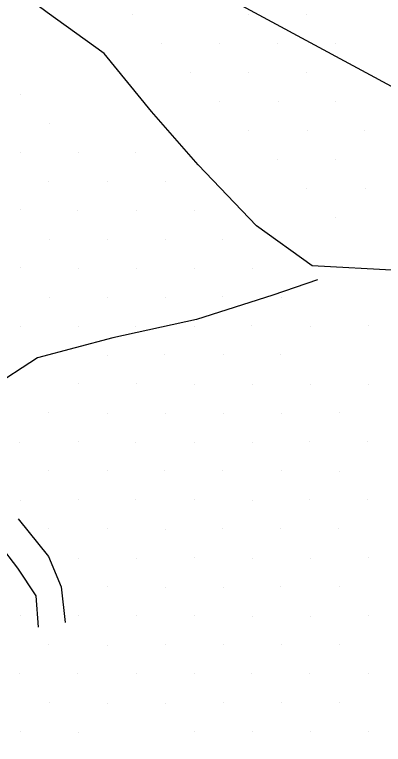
# Model space of a CAD drawing. Extents: x 1602514 to 1609837, y 863887 to 871157.
# Drawn here: x 1605875.4 to 1606010.3, y 866274.3 to 866541.4 of the extents above; entities that cross this region are included whole.
import ezdxf

# ---------------------------------------------------------------- set-up
doc = ezdxf.new("R2010")
doc.units = 0
for name, color, linetype in [('Survey-Flow line', 7, 'Continuous'), ('Survey-Ridge Lines', 7, 'Continuous'), ('Survey-Spot dirt', 7, 'Continuous'), ('Survey-Vegetation trees', 7, 'Continuous')]:
    doc.layers.add(name, color=color, linetype=linetype)

msp = doc.modelspace()

# ---------------------------------------------------------------- linework, layer by layer
at = {"layer": 'Survey-Flow line'}
msp.add_lwpolyline([(1605986.14, 866444.3), (1605969.83, 866438.73), (1605941.99, 866429.82), (1605911.33, 866423.1), (1605883.82, 866415.78), (1605866.42, 866404.51), (1605859.79, 866400.17), (1605857.34, 866393.55), (1605852.47, 866387.59), (1605849.01, 866385.79), (1605848.45, 866380.04), (1605850.64, 866375.02), (1605849.7, 866372.08), (1605844.38, 866365.25)], dxfattribs=at)
msp.add_lwpolyline([(1605986.14, 866444.3), (1605969.83, 866438.73), (1605941.99, 866429.82), (1605911.33, 866423.1), (1605883.82, 866415.78), (1605866.42, 866404.51), (1605859.79, 866400.17), (1605857.34, 866393.55), (1605852.47, 866387.59), (1605849.01, 866385.79), (1605848.45, 866380.04), (1605850.64, 866375.02), (1605849.7, 866372.08), (1605844.38, 866365.25)], dxfattribs=at)
at = {"layer": 'Survey-Ridge Lines'}
for points in [[(1606315.56, 866317.17), (1606266.55, 866363.72), (1606244.76, 866376.52), (1606225.2, 866393.03), (1606202.49, 866404.7), (1606181.02, 866416.98), (1606153.91, 866425.22), (1606122.71, 866423.46), (1606094.47, 866428.33), (1606069.07, 866433.56), (1606042.8, 866441.31), (1606015.55, 866447.73), (1605984.19, 866449.51), (1605963.9, 866464.12), (1605942.5, 866486.37), (1605925.48, 866505.94), (1605908.21, 866527.19), (1605887.38, 866542.22), (1605867.34, 866557.08)], [(1606315.56, 866317.17), (1606266.55, 866363.72), (1606244.76, 866376.52), (1606225.2, 866393.03), (1606202.49, 866404.7), (1606181.02, 866416.98), (1606153.91, 866425.22), (1606122.71, 866423.46), (1606094.47, 866428.33), (1606069.07, 866433.56), (1606042.8, 866441.31), (1606015.55, 866447.73), (1605984.19, 866449.51), (1605963.9, 866464.12), (1605942.5, 866486.37), (1605925.48, 866505.94), (1605908.21, 866527.19), (1605887.38, 866542.22), (1605867.34, 866557.08)], [(1605876.78, 866356.91), (1605887.85, 866343.1), (1605892.41, 866332.01), (1605893.94, 866318.91)], [(1605876.78, 866356.91), (1605887.85, 866343.1), (1605892.41, 866332.01), (1605893.94, 866318.91)], [(1605869.62, 866347.59), (1605876.5, 866338.79), (1605883.23, 866328.63), (1605884.09, 866317.25)], [(1605869.62, 866347.59), (1605876.5, 866338.79), (1605883.23, 866328.63), (1605884.09, 866317.25)]]:
    msp.add_lwpolyline(points, dxfattribs=at)
at = {"layer": 'Survey-Spot dirt'}
for p, q in [((1605918.55, 866541.34), (1605918.55, 866541.34)), ((1605918.55, 866541.34), (1605918.55, 866541.34)), ((1605960.97, 866541.41), (1605960.97, 866541.41)), ((1605960.97, 866541.41), (1605960.97, 866541.41)), ((1605982.21, 866541.3), (1605982.21, 866541.3)), ((1605982.21, 866541.3), (1605982.21, 866541.3)), ((1605929.28, 866530.68), (1605929.28, 866530.68)), ((1605929.28, 866530.68), (1605929.28, 866530.68)), ((1605950.39, 866530.88), (1605950.39, 866530.88)), ((1605950.39, 866530.88), (1605950.39, 866530.88)), ((1605971.56, 866530.91), (1605971.56, 866530.91)), ((1605971.56, 866530.91), (1605971.56, 866530.91)), ((1605992.73, 866530.83), (1605992.73, 866530.83)), ((1605992.73, 866530.83), (1605992.73, 866530.83)), ((1605939.68, 866520.16), (1605939.68, 866520.16)), ((1605939.68, 866520.16), (1605939.68, 866520.16)), ((1605960.92, 866520.21), (1605960.92, 866520.21)), ((1605960.92, 866520.21), (1605960.92, 866520.21)), ((1605982.23, 866520.11), (1605982.23, 866520.11)), ((1605982.23, 866520.11), (1605982.23, 866520.11)), ((1606003.12, 866520.46), (1606003.12, 866520.46)), ((1606003.12, 866520.46), (1606003.12, 866520.46)), ((1605877.46, 866512.25), (1605877.46, 866512.25)), ((1605877.46, 866512.25), (1605877.46, 866512.25)), ((1605950.33, 866509.56), (1605950.33, 866509.56)), ((1605950.33, 866509.56), (1605950.33, 866509.56)), ((1605971.78, 866509.49), (1605971.78, 866509.49)), ((1605971.78, 866509.49), (1605971.78, 866509.49)), ((1605992.92, 866509.69), (1605992.92, 866509.69)), ((1605992.92, 866509.69), (1605992.92, 866509.69)), ((1605888.14, 866501.56), (1605888.14, 866501.56)), ((1605888.14, 866501.56), (1605888.14, 866501.56)), ((1605960.86, 866499.01), (1605960.86, 866499.01)), ((1605960.86, 866499.01), (1605960.86, 866499.01)), ((1605982.48, 866499.07), (1605982.48, 866499.07)), ((1605982.48, 866499.07), (1605982.48, 866499.07)), ((1606003.3, 866499.03), (1606003.3, 866499.03)), ((1606003.3, 866499.03), (1606003.3, 866499.03)), ((1605877.47, 866490.82), (1605877.47, 866490.82)), ((1605877.47, 866490.82), (1605877.47, 866490.82)), ((1605898.85, 866490.92), (1605898.85, 866490.92)), ((1605898.85, 866490.92), (1605898.85, 866490.92)), ((1605919.73, 866490.85), (1605919.73, 866490.85)), ((1605919.73, 866490.85), (1605919.73, 866490.85)), ((1605971.65, 866488.36), (1605971.65, 866488.36)), ((1605971.65, 866488.36), (1605971.65, 866488.36)), ((1605992.7, 866488.38), (1605992.7, 866488.38)), ((1605992.7, 866488.38), (1605992.7, 866488.38)), ((1605887.98, 866480.46), (1605887.98, 866480.46)), ((1605887.98, 866480.46), (1605887.98, 866480.46)), ((1605909.28, 866480.5), (1605909.28, 866480.5)), ((1605909.28, 866480.5), (1605909.28, 866480.5)), ((1605930.57, 866480.36), (1605930.57, 866480.36)), ((1605930.57, 866480.36), (1605930.57, 866480.36)), ((1605982.34, 866477.92), (1605982.34, 866477.92)), ((1605982.34, 866477.92), (1605982.34, 866477.92)), ((1606003.69, 866477.86), (1606003.69, 866477.86)), ((1606003.69, 866477.86), (1606003.69, 866477.86)), ((1605877.39, 866469.99), (1605877.39, 866469.99)), ((1605877.39, 866469.99), (1605877.39, 866469.99)), ((1605898.6, 866469.8), (1605898.6, 866469.8)), ((1605898.6, 866469.8), (1605898.6, 866469.8)), ((1605919.85, 866469.78), (1605919.85, 866469.78)), ((1605919.85, 866469.78), (1605919.85, 866469.78)), ((1605941.11, 866469.77), (1605941.11, 866469.77)), ((1605941.11, 866469.77), (1605941.11, 866469.77)), ((1605992.8, 866467.19), (1605992.8, 866467.19)), ((1605992.8, 866467.19), (1605992.8, 866467.19)), ((1605888.1, 866459.04), (1605888.1, 866459.04)), ((1605888.1, 866459.04), (1605888.1, 866459.04)), ((1605909.36, 866459.21), (1605909.36, 866459.21)), ((1605909.36, 866459.21), (1605909.36, 866459.21)), ((1605930.59, 866459.18), (1605930.59, 866459.18)), ((1605930.59, 866459.18), (1605930.59, 866459.18)), ((1605951.51, 866459.21), (1605951.51, 866459.21)), ((1605951.51, 866459.21), (1605951.51, 866459.21)), ((1605877.39, 866448.74), (1605877.39, 866448.74)), ((1605877.39, 866448.74), (1605877.39, 866448.74)), ((1605898.72, 866448.62), (1605898.72, 866448.62)), ((1605898.72, 866448.62), (1605898.72, 866448.62)), ((1605919.9, 866448.65), (1605919.9, 866448.65)), ((1605919.9, 866448.65), (1605919.9, 866448.65)), ((1605941.07, 866448.53), (1605941.07, 866448.53)), ((1605941.07, 866448.53), (1605941.07, 866448.53)), ((1605962.33, 866448.65), (1605962.33, 866448.65)), ((1605962.33, 866448.65), (1605962.33, 866448.65)), ((1605888.17, 866438.02), (1605888.17, 866438.02)), ((1605888.17, 866438.02), (1605888.17, 866438.02)), ((1605909.33, 866437.98), (1605909.33, 866437.98)), ((1605909.33, 866437.98), (1605909.33, 866437.98)), ((1605930.43, 866437.92), (1605930.43, 866437.92)), ((1605930.43, 866437.92), (1605930.43, 866437.92)), ((1605951.56, 866438.09), (1605951.56, 866438.09)), ((1605951.56, 866438.09), (1605951.56, 866438.09)), ((1605972.93, 866437.97), (1605972.93, 866437.97)), ((1605972.93, 866437.97), (1605972.93, 866437.97)), ((1605877.6, 866427.39), (1605877.6, 866427.39)), ((1605877.6, 866427.39), (1605877.6, 866427.39)), ((1605898.69, 866427.43), (1605898.69, 866427.43)), ((1605898.69, 866427.43), (1605898.69, 866427.43)), ((1605919.77, 866427.39), (1605919.77, 866427.39)), ((1605919.77, 866427.39), (1605919.77, 866427.39)), ((1605941.15, 866427.4), (1605941.15, 866427.4)), ((1605941.15, 866427.4), (1605941.15, 866427.4)), ((1605962.14, 866427.59), (1605962.14, 866427.59)), ((1605962.14, 866427.59), (1605962.14, 866427.59)), ((1605983.52, 866427.39), (1605983.52, 866427.39)), ((1605983.52, 866427.39), (1605983.52, 866427.39)), ((1606004.74, 866427.44), (1606004.74, 866427.44)), ((1606004.74, 866427.44), (1606004.74, 866427.44)), ((1605888.05, 866416.73), (1605888.05, 866416.73)), ((1605888.05, 866416.73), (1605888.05, 866416.73)), ((1605909.39, 866416.7), (1605909.39, 866416.7)), ((1605909.39, 866416.7), (1605909.39, 866416.7)), ((1605930.39, 866416.94), (1605930.39, 866416.94)), ((1605930.39, 866416.94), (1605930.39, 866416.94)), ((1605951.68, 866416.86), (1605951.68, 866416.86)), ((1605951.68, 866416.86), (1605951.68, 866416.86)), ((1605972.84, 866416.9), (1605972.84, 866416.9)), ((1605972.84, 866416.9), (1605972.84, 866416.9)), ((1605898.67, 866406.22), (1605898.67, 866406.22)), ((1605898.67, 866406.22), (1605898.67, 866406.22)), ((1605919.82, 866406.32), (1605919.82, 866406.32)), ((1605919.82, 866406.32), (1605919.82, 866406.32)), ((1605941.2, 866405.95), (1605941.2, 866405.95)), ((1605941.2, 866405.95), (1605941.2, 866405.95)), ((1605962.28, 866406.04), (1605962.28, 866406.04)), ((1605962.28, 866406.04), (1605962.28, 866406.04)), ((1605983.47, 866406.19), (1605983.47, 866406.19)), ((1605983.47, 866406.19), (1605983.47, 866406.19)), ((1606004.77, 866406.05), (1606004.77, 866406.05)), ((1606004.77, 866406.05), (1606004.77, 866406.05)), ((1605887.96, 866395.61), (1605887.96, 866395.61)), ((1605887.96, 866395.61), (1605887.96, 866395.61)), ((1605909.43, 866395.43), (1605909.43, 866395.43)), ((1605909.43, 866395.43), (1605909.43, 866395.43)), ((1605930.51, 866395.47), (1605930.51, 866395.47)), ((1605930.51, 866395.47), (1605930.51, 866395.47)), ((1605951.89, 866395.49), (1605951.89, 866395.49)), ((1605951.89, 866395.49), (1605951.89, 866395.49)), ((1605972.94, 866395.56), (1605972.94, 866395.56)), ((1605972.94, 866395.56), (1605972.94, 866395.56)), ((1605994.11, 866395.64), (1605994.11, 866395.64)), ((1605994.11, 866395.64), (1605994.11, 866395.64)), ((1605877.33, 866384.96), (1605877.33, 866384.96)), ((1605877.33, 866384.96), (1605877.33, 866384.96)), ((1605898.75, 866385.03), (1605898.75, 866385.03)), ((1605898.75, 866385.03), (1605898.75, 866385.03)), ((1605919.8, 866384.91), (1605919.8, 866384.91)), ((1605919.8, 866384.91), (1605919.8, 866384.91)), ((1605941.16, 866384.89), (1605941.16, 866384.89)), ((1605941.16, 866384.89), (1605941.16, 866384.89)), ((1605962.46, 866384.9), (1605962.46, 866384.9)), ((1605962.46, 866384.9), (1605962.46, 866384.9)), ((1605983.43, 866385), (1605983.43, 866385)), ((1605983.43, 866385), (1605983.43, 866385)), ((1606004.62, 866384.99), (1606004.62, 866384.99)), ((1606004.62, 866384.99), (1606004.62, 866384.99)), ((1605887.98, 866374.42), (1605887.98, 866374.42)), ((1605887.98, 866374.42), (1605887.98, 866374.42)), ((1605909.31, 866374.4), (1605909.31, 866374.4)), ((1605909.31, 866374.4), (1605909.31, 866374.4)), ((1605930.38, 866374.4), (1605930.38, 866374.4)), ((1605930.38, 866374.4), (1605930.38, 866374.4)), ((1605951.54, 866374.47), (1605951.54, 866374.47)), ((1605951.54, 866374.47), (1605951.54, 866374.47)), ((1605972.88, 866374.38), (1605972.88, 866374.38)), ((1605972.88, 866374.38), (1605972.88, 866374.38)), ((1605994.12, 866374.31), (1605994.12, 866374.31)), ((1605994.12, 866374.31), (1605994.12, 866374.31)), ((1605877.6, 866363.65), (1605877.6, 866363.65)), ((1605877.6, 866363.65), (1605877.6, 866363.65)), ((1605898.65, 866363.77), (1605898.65, 866363.77)), ((1605898.65, 866363.77), (1605898.65, 866363.77)), ((1605919.79, 866363.81), (1605919.79, 866363.81)), ((1605919.79, 866363.81), (1605919.79, 866363.81)), ((1605941.11, 866363.78), (1605941.11, 866363.78)), ((1605941.11, 866363.78), (1605941.11, 866363.78)), ((1605962.36, 866363.68), (1605962.36, 866363.68)), ((1605962.36, 866363.68), (1605962.36, 866363.68)), ((1605983.4, 866363.77), (1605983.4, 866363.77)), ((1605983.4, 866363.77), (1605983.4, 866363.77)), ((1606004.66, 866363.81), (1606004.66, 866363.81)), ((1606004.66, 866363.81), (1606004.66, 866363.81)), ((1605887.91, 866353.21), (1605887.91, 866353.21)), ((1605887.91, 866353.21), (1605887.91, 866353.21)), ((1605909.25, 866353.15), (1605909.25, 866353.15)), ((1605909.25, 866353.15), (1605909.25, 866353.15)), ((1605930.56, 866353.08), (1605930.56, 866353.08)), ((1605930.56, 866353.08), (1605930.56, 866353.08)), ((1605951.62, 866353.16), (1605951.62, 866353.16)), ((1605951.62, 866353.16), (1605951.62, 866353.16)), ((1605972.79, 866353.17), (1605972.79, 866353.17)), ((1605972.79, 866353.17), (1605972.79, 866353.17)), ((1605994.03, 866353.2), (1605994.03, 866353.2)), ((1605994.03, 866353.2), (1605994.03, 866353.2)), ((1605898.81, 866342.39), (1605898.81, 866342.39)), ((1605898.81, 866342.39), (1605898.81, 866342.39)), ((1605919.94, 866342.31), (1605919.94, 866342.31)), ((1605919.94, 866342.31), (1605919.94, 866342.31)), ((1605941.05, 866342.54), (1605941.05, 866342.54)), ((1605941.05, 866342.54), (1605941.05, 866342.54)), ((1605962.29, 866342.47), (1605962.29, 866342.47)), ((1605962.29, 866342.47), (1605962.29, 866342.47)), ((1605983.55, 866342.45), (1605983.55, 866342.45)), ((1605983.55, 866342.45), (1605983.55, 866342.45)), ((1606004.76, 866342.59), (1606004.76, 866342.59)), ((1606004.76, 866342.59), (1606004.76, 866342.59)), ((1605909.34, 866331.99), (1605909.34, 866331.99)), ((1605909.34, 866331.99), (1605909.34, 866331.99)), ((1605930.52, 866331.75), (1605930.52, 866331.75)), ((1605930.52, 866331.75), (1605930.52, 866331.75)), ((1605951.79, 866331.85), (1605951.79, 866331.85)), ((1605951.79, 866331.85), (1605951.79, 866331.85)), ((1605972.75, 866331.96), (1605972.75, 866331.96)), ((1605972.75, 866331.96), (1605972.75, 866331.96)), ((1605994.18, 866332.02), (1605994.18, 866332.02)), ((1605994.18, 866332.02), (1605994.18, 866332.02)), ((1605877.41, 866321.34), (1605877.41, 866321.34)), ((1605877.41, 866321.34), (1605877.41, 866321.34)), ((1605898.64, 866321.49), (1605898.64, 866321.49)), ((1605898.64, 866321.49), (1605898.64, 866321.49)), ((1605919.86, 866321.32), (1605919.86, 866321.32)), ((1605919.86, 866321.32), (1605919.86, 866321.32)), ((1605941.16, 866321.33), (1605941.16, 866321.33)), ((1605941.16, 866321.33), (1605941.16, 866321.33)), ((1605962.44, 866321.26), (1605962.44, 866321.26)), ((1605962.44, 866321.26), (1605962.44, 866321.26)), ((1605983.48, 866321.28), (1605983.48, 866321.28)), ((1605983.48, 866321.28), (1605983.48, 866321.28)), ((1606004.7, 866321.33), (1606004.7, 866321.33)), ((1606004.7, 866321.33), (1606004.7, 866321.33)), ((1605887.96, 866310.84), (1605887.96, 866310.84)), ((1605887.96, 866310.84), (1605887.96, 866310.84)), ((1605909.31, 866310.51), (1605909.31, 866310.51)), ((1605909.31, 866310.51), (1605909.31, 866310.51)), ((1605930.54, 866310.69), (1605930.54, 866310.69)), ((1605930.54, 866310.69), (1605930.54, 866310.69)), ((1605951.8, 866310.74), (1605951.8, 866310.74)), ((1605951.8, 866310.74), (1605951.8, 866310.74)), ((1605973.07, 866310.67), (1605973.07, 866310.67)), ((1605973.07, 866310.67), (1605973.07, 866310.67)), ((1605994.23, 866310.7), (1605994.23, 866310.7)), ((1605994.23, 866310.7), (1605994.23, 866310.7)), ((1605877.37, 866300.22), (1605877.37, 866300.22)), ((1605877.37, 866300.22), (1605877.37, 866300.22)), ((1605898.6, 866300.07), (1605898.6, 866300.07)), ((1605898.6, 866300.07), (1605898.6, 866300.07)), ((1605919.83, 866300.21), (1605919.83, 866300.21)), ((1605919.83, 866300.21), (1605919.83, 866300.21)), ((1605941.1, 866300.07), (1605941.1, 866300.07)), ((1605941.1, 866300.07), (1605941.1, 866300.07)), ((1605962.24, 866300.15), (1605962.24, 866300.15)), ((1605962.24, 866300.15), (1605962.24, 866300.15)), ((1605983.43, 866300.13), (1605983.43, 866300.13)), ((1605983.43, 866300.13), (1605983.43, 866300.13)), ((1606004.73, 866300.16), (1606004.73, 866300.16)), ((1606004.73, 866300.16), (1606004.73, 866300.16)), ((1605888.04, 866289.52), (1605888.04, 866289.52)), ((1605888.04, 866289.52), (1605888.04, 866289.52)), ((1605909.28, 866289.35), (1605909.28, 866289.35)), ((1605909.28, 866289.35), (1605909.28, 866289.35)), ((1605930.46, 866289.4), (1605930.46, 866289.4)), ((1605930.46, 866289.4), (1605930.46, 866289.4)), ((1605951.67, 866289.59), (1605951.67, 866289.59)), ((1605951.67, 866289.59), (1605951.67, 866289.59)), ((1605972.9, 866289.61), (1605972.9, 866289.61)), ((1605972.9, 866289.61), (1605972.9, 866289.61)), ((1605994.08, 866289.55), (1605994.08, 866289.55)), ((1605994.08, 866289.55), (1605994.08, 866289.55)), ((1606004.69, 866279.06), (1606004.69, 866279.06)), ((1606004.69, 866279.06), (1606004.69, 866279.06)), ((1605877.48, 866278.91), (1605877.48, 866278.91)), ((1605877.48, 866278.91), (1605877.48, 866278.91)), ((1605898.63, 866278.72), (1605898.63, 866278.72)), ((1605898.63, 866278.72), (1605898.63, 866278.72)), ((1605941.12, 866278.9), (1605941.12, 866278.9)), ((1605941.12, 866278.9), (1605941.12, 866278.9)), ((1605962.29, 866278.87), (1605962.29, 866278.87)), ((1605962.29, 866278.87), (1605962.29, 866278.87)), ((1605983.47, 866278.91), (1605983.47, 866278.91)), ((1605983.47, 866278.91), (1605983.47, 866278.91))]:
    msp.add_line(p, q, dxfattribs=at)
at = {"layer": 'Survey-Vegetation trees'}
msp.add_lwpolyline([(1605868.24, 866270.35), (1605917, 866264.25), (1606013.01, 866150.65), (1606159.29, 865970.73), (1606288.82, 865873.91), (1606519.68, 865754.98), (1606525.78, 865726.01), (1606624.06, 865677.98), (1606673.59, 865661.97), (1606653.02, 865637.57), (1606750.54, 865552.19), (1606932.64, 865405.81), (1606897.48, 865634.77), (1606852.53, 866057.89), (1606634.62, 866157.76), (1606377.05, 866304.34), (1606183.52, 866423.27), (1605933.61, 866558.21), (1605731.71, 866735.08)], dxfattribs=at)
msp.add_lwpolyline([(1605868.24, 866270.35), (1605917, 866264.25), (1606013.01, 866150.65), (1606159.29, 865970.73), (1606288.82, 865873.91), (1606519.68, 865754.98), (1606525.78, 865726.01), (1606624.06, 865677.98), (1606673.59, 865661.97), (1606653.02, 865637.57), (1606750.54, 865552.19), (1606932.64, 865405.81), (1606897.48, 865634.77), (1606852.53, 866057.89), (1606634.62, 866157.76), (1606377.05, 866304.34), (1606183.52, 866423.27), (1605933.61, 866558.21), (1605731.71, 866735.08)], dxfattribs=at)

doc.saveas('drawing.dxf')
